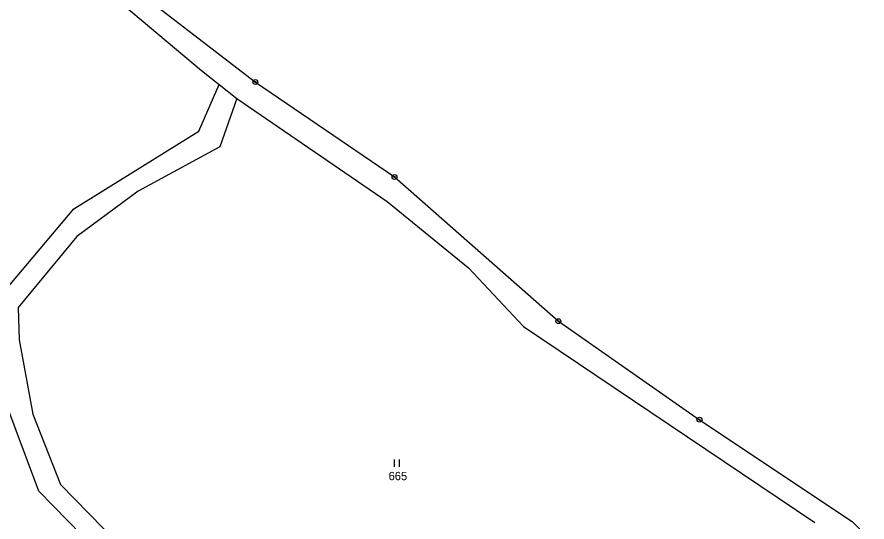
# Model space of a CAD drawing. Extents: x -439246 to -433691, y -1130252 to -1121148.
# Drawn here: x -437596.8 to -437423, y -1124501.1 to -1124397.9 of the extents above; entities that cross this region are included whole.
import ezdxf

# ---------------------------------------------------------------- set-up
doc = ezdxf.new("R2010")
doc.units = 0
for name, color, linetype in [('Vrstva 1', 7, 'Continuous'), ('Vrstva 18', 7, 'Continuous'), ('Vrstva 24', 7, 'Continuous'), ('Vrstva 25', 7, 'Continuous')]:
    doc.layers.add(name, color=color, linetype=linetype)

msp = doc.modelspace()

# ---------------------------------------------------------------- linework, layer by layer
at = {"layer": 'Vrstva 1'}
for points in [[(-437574.26, -1124390.99), (-437548.03, -1124411.18)], [(-437576.91, -1124393.77), (-437559.03, -1124408.86)], [(-437559.03, -1124408.86), (-437555.43, -1124411.7)], [(-437548.03, -1124411.18), (-437519.58, -1124430.6)], [(-437559.62, -1124421.26), (-437555.43, -1124411.7)], [(-437555.43, -1124411.7), (-437551.83, -1124414.55)], [(-437551.83, -1124414.55), (-437555.29, -1124424.4)], [(-437551.83, -1124414.55), (-437521.12, -1124435.59)], [(-437585.19, -1124437.11), (-437559.62, -1124421.26)], [(-437555.29, -1124424.4), (-437572.04, -1124433.53)], [(-437519.58, -1124430.6), (-437486.07, -1124460.07)], [(-437572.04, -1124433.53), (-437584.54, -1124442.79)], [(-437521.12, -1124435.59), (-437504.43, -1124449.19)], [(-437600.43, -1124455.19), (-437585.19, -1124437.11)], [(-437584.54, -1124442.79), (-437596.55, -1124457.25)], [(-437504.43, -1124449.19), (-437493.21, -1124461.17)], [(-437596.55, -1124457.25), (-437596.31, -1124463.92)], [(-437493.21, -1124461.17), (-437433.64, -1124501.23)], [(-437486.07, -1124460.07), (-437457.23, -1124480.22)], [(-437596.31, -1124463.92), (-437593.58, -1124479.1)], [(-437592.29, -1124494.83), (-437599.26, -1124476.25)], [(-437593.58, -1124479.1), (-437587.89, -1124493.44)], [(-437457.23, -1124480.22), (-437425.98, -1124501.04)], [(-437587.89, -1124493.44), (-437555.86, -1124526.22)], [(-437560.05, -1124527.82), (-437592.29, -1124494.83)], [(-437425.98, -1124501.04), (-437422.96, -1124504.18)]]:
    msp.add_lwpolyline(points, dxfattribs=at)
at = {"layer": 'Vrstva 24'}
for centre, radius in [((-437548.03, -1124411.18), 0.5), ((-437548.03, -1124411.18), 0.1), ((-437519.58, -1124430.6), 0.5), ((-437519.58, -1124430.6), 0.1), ((-437486.07, -1124460.07), 0.5), ((-437486.07, -1124460.07), 0.1), ((-437457.23, -1124480.22), 0.5), ((-437457.23, -1124480.22), 0.1)]:
    msp.add_circle(centre, radius, dxfattribs=at)
at = {"layer": 'Vrstva 25'}
for p, q in [((-437519.58, -1124489.89), (-437519.58, -1124488.39)), ((-437518.58, -1124489.89), (-437518.58, -1124488.39))]:
    msp.add_line(p, q, dxfattribs=at)

# ---------------------------------------------------------------- texts
at = {"layer": 'Vrstva 18'}
msp.add_text('665', height=1.7, dxfattribs=at).set_placement((-437520.79, -1124492.59))

doc.saveas('drawing.dxf')
